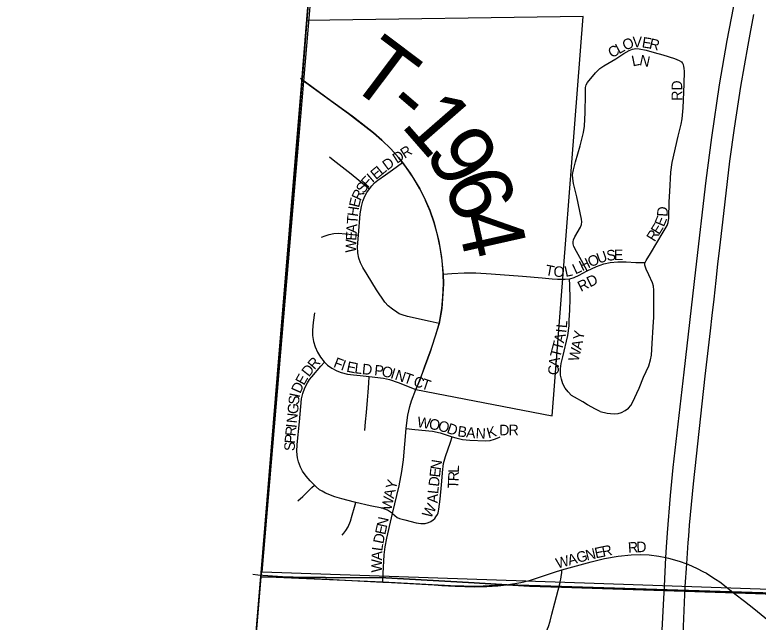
# Model space of a CAD drawing. Extents: x 1410790 to 1770854, y 448063 to 770588.
# Drawn here: x 1515012 to 1518541, y 616585 to 619468 of the extents above; entities that cross this region are included whole.
import ezdxf

# ---------------------------------------------------------------- set-up
doc = ezdxf.new("R2010")
doc.units = 0
for name, color, linetype in [('GM_X_Adjacent_County', 7, 'Continuous'), ('GM_X_City_Street', 7, 'Continuous'), ('GM_X_City_Street_Text', 7, 'Continuous'), ('GM_X_Corporation', 7, 'Continuous'), ('GM_X_County', 7, 'Continuous'), ('GM_X_County_Road', 7, 'Continuous'), ('GM_X_Interstate_Route', 7, 'Continuous'), ('GM_X_Section', 7, 'Continuous'), ('GM_X_Township', 7, 'Continuous'), ('GM_X_Township_Road', 7, 'Continuous'), ('GM_X_Township_Road_Text', 7, 'Continuous'), ('GM_X_Township_Subdivision', 7, 'Continuous')]:
    doc.layers.add(name, color=color, linetype=linetype)

msp = doc.modelspace()

# ---------------------------------------------------------------- linework, layer by layer
at = {"layer": 'GM_X_Adjacent_County'}
msp.add_lwpolyline([(1516461.1, 620230.1), (1516373.4, 619132.2), (1516259.6, 617762.4), (1516179.6, 616799.3), (1516178.5, 616785.8), (1516097.7, 615813.6), (1515954.1, 614086), (1515919.3, 613667.1), (1515731.8, 611411.8), (1515651.7, 611077.8), (1515518.3, 609565), (1515445.2, 608706.8), (1515408.7, 608098.4), (1515389.4, 607781.4), (1515371.9, 607595.9), (1515366.2, 607536), (1515338.7, 607244), (1515313.5, 606977), (1515267.7, 606491.6), (1515138.6, 605013.3), (1515011.7, 603538)], dxfattribs=at)
at = {"layer": 'GM_X_City_Street'}
for points in [[(1517730, 618252.7), (1517710.9, 618286.9), (1517679, 618344.2), (1517666.7, 618367.5), (1517663.2, 618380), (1517662.8, 618389.7), (1517664.6, 618399.3), (1517671.1, 618414.4), (1517698, 618459.6), (1517702.4, 618471.9), (1517704.1, 618484.9), (1517703, 618497.9), (1517680.1, 618603.8), (1517665.2, 618667.8), (1517660.7, 618690.3), (1517660.4, 618710), (1517663.9, 618732.6), (1517674.4, 618770.6), (1517696.4, 618846.2), (1517712.9, 618909.7), (1517717.4, 618938.9), (1517720, 619004.4), (1517721.7, 619089.8), (1517721.8, 619122.6), (1517724.6, 619135.4), (1517730.9, 619146.7), (1517769, 619191.9), (1517790.2, 619212.5), (1517809, 619225.6), (1517865.8, 619258.6), (1517904.2, 619283.9), (1517929.5, 619299.1), (1517944.7, 619305.1), (1517960.9, 619307.8), (1517977.2, 619307.1), (1518009.4, 619300.5), (1518047.2, 619289.4), (1518088.3, 619277.9), (1518144.7, 619260.4), (1518165.9, 619251.8), (1518176.8, 619244.5), (1518180, 619240.7), (1518183.1, 619237)], [(1518005.3, 618291.9), (1518009.4, 618301.2), (1518030.2, 618334.6), (1518089.7, 618436.7), (1518108.8, 618467.3), (1518114.9, 618482.5), (1518117.6, 618501.9), (1518119.7, 618580.6), (1518121.4, 618629.7), (1518126.4, 618721.4), (1518133.5, 618766.7), (1518161.9, 618891.5), (1518176.6, 618948.7), (1518181.3, 618974.4), (1518185.6, 619026.7), (1518190.9, 619138.2), (1518191, 619200.5), (1518190, 619213.4), (1518188.9, 619223.7), (1518187.4, 619230.1), (1518183.1, 619237)], [(1516506.1, 618793.8), (1516523.8, 618779.2), (1516608.9, 618713), (1516672.1, 618661.4), (1516683.4, 618652), (1516696.2, 618641.4)], [(1516696.2, 618641.4), (1516706.6, 618655.7), (1516720, 618669.8), (1516735.9, 618682.6), (1516772, 618708.9), (1516805, 618732.7), (1516852, 618767.1)], [(1516643.7, 618422.1), (1516651.6, 618523.7), (1516657.1, 618557.3), (1516664.4, 618583.6), (1516674.2, 618606.8), (1516683.4, 618623.9), (1516696.2, 618641.4)], [(1516467.6, 618411.9), (1516485.2, 618419), (1516504, 618425.3), (1516526.5, 618429.6), (1516549.3, 618430.8), (1516614.4, 618424.8), (1516643.7, 618422.1)], [(1517026.5, 618002.6), (1516983.5, 618012.3), (1516877.1, 618035.4), (1516851.4, 618043.3), (1516837.4, 618048.8), (1516825.1, 618056.1), (1516804.4, 618070.2), (1516784.8, 618086.1), (1516768.9, 618103.2), (1516729.2, 618163.1), (1516684.5, 618235), (1516663.5, 618268.8), (1516653.4, 618290.1), (1516644.9, 618312.8), (1516640, 618338.5), (1516639.4, 618366.6), (1516643.7, 618422.1)], [(1517730, 618252.7), (1517774.3, 618272.9), (1517808.4, 618286.1), (1517838.1, 618292.6), (1517874.8, 618295.7), (1517914.7, 618294.8), (1517960.4, 618291.8), (1517970.3, 618291.9), (1518005.3, 618291.9)], [(1517792, 617584.4), (1517824.1, 617577.6), (1517840.5, 617574.6), (1517860.2, 617573.6), (1517876.5, 617575.5), (1517892.1, 617580.2), (1517909.5, 617589.4), (1517925.2, 617601.3), (1517936.5, 617613.2), (1517945, 617627.1), (1517975.7, 617696.1), (1517997.3, 617747.5), (1518021.6, 617801.4), (1518030.7, 617829.4), (1518035.1, 617851.9), (1518039, 617907.6), (1518043.6, 617986.2), (1518046.1, 618032), (1518046.1, 618160), (1518044.3, 618179.5), (1518039.9, 618195.3), (1518022.5, 618234.1), (1518010.3, 618261), (1518003.9, 618279.5), (1518004.1, 618289.2), (1518005.3, 618291.9)], [(1517645.9, 618214.9), (1517646.7, 618215), (1517668, 618221.1), (1517691.3, 618231.8), (1517726, 618250.9), (1517730, 618252.7)], [(1517515.5, 618219), (1517563.3, 618214.5), (1517588.9, 618212.9), (1517624.6, 618212.4), (1517645.9, 618214.9)], [(1517792, 617584.4), (1517768.5, 617596.2), (1517731.4, 617617), (1517708.9, 617630.3), (1517668.7, 617652.2), (1517655.1, 617661.3), (1517639, 617677.5), (1517625.4, 617696), (1517614.7, 617716.3), (1517607.3, 617737.9), (1517603.4, 617757.2), (1517602.6, 617786.6), (1517605.7, 617812.6), (1517613.9, 617844.2), (1517637.5, 617946.3), (1517644.7, 617991.6), (1517643.6, 618017.7), (1517647, 618066.6), (1517648.4, 618119), (1517646.7, 618184.5), (1517645.9, 618214.9)], [(1516434.3, 618053), (1516428.5, 618007.5), (1516425.4, 617971.6), (1516425.8, 617945.4), (1516430.1, 617916.3), (1516437.5, 617891.1), (1516448.3, 617867.2), (1516463.7, 617842), (1516479.8, 617821.3), (1516481.8, 617819.4)], [(1516434.4, 617235.1), (1516414.3, 617255), (1516395, 617277.7), (1516377.5, 617302), (1516367.7, 617319.8), (1516358.5, 617345.2), (1516354, 617364.9), (1516351.4, 617394.8), (1516352.3, 617428.2), (1516363.8, 617535.7), (1516372.7, 617645.5), (1516378.8, 617670), (1516389.5, 617697.6), (1516401.8, 617720.6), (1516411.5, 617736.5), (1516422.2, 617749.8), (1516465, 617799.8), (1516481.8, 617819.4)], [(1516481.8, 617819.4), (1516496.2, 617805.3), (1516517.5, 617789.9), (1516540.4, 617777.1), (1516561.8, 617769.1), (1516590.6, 617762.5), (1516619.6, 617758.9), (1516652, 617755.3), (1516695, 617750.6)], [(1516673, 617494.3), (1516677.1, 617536.1), (1516681.6, 617579.3), (1516686.8, 617638.7), (1516689.9, 617675.8), (1516692.8, 617718.5), (1516695, 617750.6)], [(1516695, 617750.6), (1516762.8, 617743.3), (1516791.5, 617736.7), (1516831.5, 617722.3), (1516916.2, 617689.8)], [(1516869.7, 617503.5), (1516869.9, 617505.9), (1516878.1, 617567.2), (1516886.8, 617608.5), (1516894.9, 617635.5), (1516916.2, 617689.8)], [(1516805.1, 617099.9), (1516836.4, 617232.5), (1516849.1, 617300.3), (1516856.8, 617355.7), (1516869.7, 617503.5)], [(1516869.7, 617503.5), (1516910.4, 617499.5), (1516995.3, 617491.2), (1517031, 617484), (1517065.4, 617472.4), (1517088.9, 617464.7)], [(1517043.7, 617311.5), (1517045.1, 617323.5), (1517047.2, 617337.3), (1517056.2, 617371.7), (1517079.8, 617439), (1517088.9, 617464.7)], [(1517088.9, 617464.7), (1517105.5, 617459.2), (1517136.8, 617451.8), (1517172, 617448.2), (1517246.9, 617444.9), (1517268.7, 617447), (1517290.2, 617452.7), (1517310.4, 617461.4), (1517315.9, 617464.6)], [(1517018.3, 617095.2), (1517021.8, 617103.5), (1517023.6, 617111.7), (1517025, 617120.4), (1517031.3, 617168.8), (1517037.3, 617237), (1517043.7, 617311.5)], [(1516356, 617160.1), (1516379.3, 617181.7), (1516394.4, 617197.1), (1516422.3, 617223.5), (1516434.4, 617235.1)], [(1516630.8, 617153.3), (1516625.1, 617154.7), (1516564.5, 617169.3), (1516531, 617179), (1516486.9, 617197), (1516471, 617205.7), (1516458.4, 617213.6), (1516442.6, 617226.9), (1516434.4, 617235.1)], [(1516565.5, 616997.6), (1516574.3, 617006.8), (1516583.5, 617019.5), (1516594.7, 617037.5), (1516605.9, 617064.2), (1516614.3, 617092.4), (1516624.6, 617130.3), (1516630.8, 617153.3)], [(1516805.1, 617099.9), (1516780.9, 617116.1), (1516769.1, 617121.5), (1516755.3, 617125.3), (1516698.5, 617137.4), (1516630.8, 617153.3)], [(1516758.9, 616774.8), (1516761, 616815.5), (1516765.4, 616903.6), (1516770.1, 616942.3), (1516777.7, 616983.9), (1516800.2, 617079.3), (1516805.1, 617099.9)], [(1516805.1, 617099.9), (1516827.8, 617081.5), (1516838.7, 617076.4), (1516851.6, 617073.2), (1516863.8, 617069.9), (1516917.6, 617056.3), (1516940.1, 617053.1), (1516950.9, 617052.4), (1516959.7, 617053.4), (1516975.5, 617057), (1516987.3, 617062.4), (1516997.7, 617070.3), (1517005.9, 617077.2), (1517011.4, 617084.2), (1517018.3, 617095.2)], [(1517610, 616832.6), (1517661, 616847.6), (1517748.2, 616871.6), (1517811.7, 616886.6), (1517876.3, 616897.5), (1517938.8, 616904.1), (1517985.1, 616906.5), (1518024.6, 616903.7), (1518070.6, 616897.8), (1518103.3, 616891.1), (1518115.8, 616888.5), (1518166.7, 616874.2), (1518202.9, 616861.2), (1518207.1, 616859.7), (1518252.5, 616839.7), (1518278.8, 616825.8), (1518295.7, 616816.6), (1518320.8, 616800.3), (1518339.6, 616788.3), (1518359.5, 616775.4), (1518398.2, 616746.5)], [(1517440.3, 616778.5), (1517456, 616782.7), (1517465.2, 616785.6), (1517493.4, 616794.3), (1517574.1, 616822.1), (1517610, 616832.6)], [(1517600.9, 616772.9), (1517601.6, 616775.4), (1517604.5, 616789.2), (1517606.6, 616800.1), (1517608.7, 616820.5), (1517610, 616832.6)]]:
    msp.add_lwpolyline(points, dxfattribs=at)
at = {"layer": 'GM_X_Corporation'}
for points in [[(1516626.6, 622180.1), (1516399, 619440.9), (1516375.6, 619158.8), (1516179.5, 616799.3), (1515953.4, 614078.9)], [(1519418.2, 616696.3), (1517506.3, 616756.4), (1517347.1, 616762), (1517209.5, 616753.2), (1517081.1, 616756.3), (1516759, 616774.8), (1516179.5, 616799.3), (1516375.6, 619158.8), (1516595.9, 618998.8), (1516625, 618977.2), (1516715.6, 618907.5), (1516755.2, 618873.5), (1516796.9, 618832.2), (1516833.7, 618790.7), (1516851.9, 618767.1), (1516889.1, 618715.9), (1516934.7, 618642.5), (1516962.3, 618586.5), (1516982.2, 618541.4), (1517000.7, 618485.5), (1517016.3, 618430.2), (1517024.8, 618393), (1517038.4, 618316.3), (1517046.1, 618237.1), (1517047.3, 618190.6), (1517039.1, 618073.4), (1517026.5, 618002.6), (1516983.7, 617867.8), (1516946.6, 617765.2), (1516916.2, 617689.8), (1517563.8, 617564), (1517711.2, 619460), (1516399, 619440.9), (1516626.6, 622180.1)]]:
    msp.add_lwpolyline(points, dxfattribs=at)
at = {"layer": 'GM_X_County'}
msp.add_lwpolyline([(1516461.1, 620230.1), (1516373.4, 619132.2), (1516259.6, 617762.4), (1516179.6, 616799.3), (1516178.5, 616785.8), (1516097.7, 615813.6), (1515954.1, 614086), (1515919.3, 613667.1), (1515731.8, 611411.8), (1515651.7, 611077.8), (1515518.3, 609565), (1515445.2, 608706.8), (1515408.7, 608098.4), (1515389.4, 607781.4), (1515371.9, 607595.9), (1515366.2, 607536), (1515338.7, 607244), (1515313.5, 606977), (1515267.7, 606491.6), (1515138.6, 605013.3), (1515011.7, 603538)], dxfattribs=at)
at = {"layer": 'GM_X_County_Road'}
for points in [[(1516141.3, 616812.2), (1516165.3, 616809.9), (1516306.5, 616800.3), (1516404.5, 616793.1), (1516758.9, 616774.8)], [(1516758.9, 616774.8), (1516771.3, 616774.2), (1516944.9, 616764.6), (1517003.2, 616761.6)], [(1517003.2, 616761.6), (1517039.3, 616759), (1517102.3, 616754.9), (1517194.1, 616752.9), (1517253.1, 616754.2), (1517305.2, 616757.3), (1517347.1, 616762.1), (1517414.1, 616773), (1517434.9, 616777.2), (1517440.3, 616778.5)], [(1518398.2, 616746.5), (1518430.7, 616718.8), (1518477, 616683.6), (1518521.3, 616648.7), (1518591.2, 616593.2)]]:
    msp.add_lwpolyline(points, dxfattribs=at)
at = {"layer": 'GM_X_Interstate_Route'}
for points in [[(1518082.9, 616487.8), (1518096.8, 616755.9), (1518103.3, 616891.1), (1518105.7, 616940.5), (1518110.4, 617009.2), (1518125.3, 617185.5), (1518138.5, 617319.2), (1518190.8, 617772), (1518244.8, 618257.8), (1518294.1, 618681.3), (1518321.2, 618886), (1518358.4, 619135.6), (1518394.9, 619345.4), (1518445.2, 619609.6)], [(1518195.7, 616753.6), (1518202.9, 616861.2), (1518209.8, 616963.1), (1518211.8, 616992.5), (1518215.3, 617045), (1518234.8, 617241), (1518290.4, 617753), (1518315.1, 617968.2), (1518323.6, 618039.8), (1518332.2, 618118), (1518342.1, 618206), (1518350.7, 618284.2), (1518359.8, 618362.4), (1518373.5, 618483), (1518407.7, 618773.1), (1518428.9, 618929.3), (1518459.7, 619127.2), (1518494.6, 619324.4), (1518504.1, 619376), (1518521.6, 619469.5)], [(1518478.2, 611056.4), (1518460.5, 611318.1), (1518429.3, 611763.2), (1518403, 612195.4), (1518389.4, 612391.7), (1518384.3, 612463.7), (1518353.9, 612908.8), (1518335.5, 613183.7), (1518325.6, 613340.9), (1518321.3, 613409.6), (1518275.5, 614090.4), (1518241.7, 614604.3), (1518213, 615019.9), (1518195.7, 615295), (1518184.5, 615511.4), (1518178.2, 615711.5), (1518174, 615993.7), (1518174.3, 616171), (1518178.9, 616374.6), (1518195.7, 616753.6)]]:
    msp.add_lwpolyline(points, dxfattribs=at)
at = {"layer": 'GM_X_Section'}
msp.add_lwpolyline([(1522551.9, 622046.6), (1522119.9, 616619.5), (1516186.2, 616821.5), (1516639.8, 622176)], close=True, dxfattribs=at)
at = {"layer": 'GM_X_Township'}
for points in [[(1536959.1, 614403.3), (1531259.4, 614833.9), (1529991.4, 614929.8), (1529552.3, 614962.9), (1527330.8, 615130.8), (1527316.2, 615134.9), (1526855.2, 615264.5), (1525559.8, 615628.7), (1524353.6, 615961.7), (1524051.6, 616052.7), (1522130.9, 616592.7), (1522108.4, 616599.1), (1518670.6, 616715.2), (1518385.8, 616724.8), (1518142.2, 616733), (1517607.5, 616751.1), (1517456.2, 616756.2), (1517166.1, 616772.8), (1516773.1, 616795.4), (1516487.5, 616797.3), (1516179.6, 616799.3), (1516259.6, 617762.4), (1516373.4, 619132.2), (1516461.1, 620230.1)], [(1515651.7, 611077.8), (1515731.8, 611411.8), (1515919.3, 613667.1), (1515954.1, 614086), (1516097.7, 615813.6), (1516178.5, 616785.8), (1516179.6, 616799.3), (1516487.5, 616797.3), (1516773.1, 616795.4), (1517166.1, 616772.8), (1517456.2, 616756.2), (1517607.5, 616751.1), (1518142.2, 616733), (1518385.8, 616724.8), (1518670.6, 616715.2), (1522108.4, 616599.1), (1522130.9, 616592.7), (1524051.6, 616052.7), (1524353.6, 615961.7), (1525559.8, 615628.7)]]:
    msp.add_lwpolyline(points, dxfattribs=at)
at = {"layer": 'GM_X_Township_Road'}
for points in [[(1516595.9, 618998.8), (1516513, 619059.8), (1516368.1, 619165.2)], [(1516852, 618767.1), (1516833.7, 618790.7), (1516796.9, 618832.2), (1516796.9, 618832.2), (1516755.2, 618873.5), (1516715.6, 618907.5), (1516619.5, 618981.5), (1516595.9, 618998.8)], [(1516962.3, 618586.5), (1516959.6, 618592.9), (1516934.7, 618642.5), (1516906.5, 618690.2), (1516871.7, 618741.6), (1516852, 618767.1)], [(1517046.1, 618237.1), (1517046.1, 618239.5), (1517040.7, 618301.3), (1517031.4, 618362.7), (1517018.2, 618423.3), (1517002.5, 618480), (1516983.4, 618535.6), (1516962.3, 618586.5)], [(1517026.5, 618002.6), (1517030.2, 618018.6), (1517039.1, 618073.4), (1517044.7, 618128.6), (1517047.3, 618190.6), (1517046.1, 618237.1)], [(1517046.1, 618237.1), (1517086.1, 618239.7), (1517145.2, 618243.6), (1517201.1, 618243.6), (1517273, 618239.1), (1517423.1, 618227.2), (1517515.5, 618219)], [(1516916.2, 617689.8), (1516935.8, 617735.3), (1516957.5, 617795.2), (1516988.2, 617880.4), (1517012, 617954.1), (1517026.5, 618002.6)]]:
    msp.add_lwpolyline(points, dxfattribs=at)
at = {"layer": 'GM_X_Township_Subdivision'}
msp.add_lwpolyline([(1517118.6, 615705.9), (1517134.2, 615735), (1517191.3, 615854.4), (1517226.4, 615925.1), (1517258.3, 615987.9), (1517306.3, 616080.7), (1517384.1, 616232.8), (1517412.9, 616291.6), (1517445.8, 616355.7), (1517457.7, 616379), (1517488, 616439.3), (1517501, 616463.9), (1517522.5, 616510), (1517533.5, 616533.9), (1517545.2, 616563.5), (1517553.5, 616589.4), (1517562.5, 616621.9), (1517576.2, 616675.6), (1517591.6, 616736.4), (1517600.9, 616772.9)], dxfattribs=at)

# ---------------------------------------------------------------- texts
at = {"layer": 'GM_X_City_Street_Text'}
for s, rotation, p in [('V', 0.2186, (1517945.2, 619313.7)), ('E', 350.8903, (1517987, 619314.1)), ('L', 28.7905, (1517880.4, 619280.6)), ('O', 23.8515, (1517910.2, 619297.1)), ('R', 347.0682, (1518020.9, 619308.6)), ('C', 28.781, (1517845.7, 619261.5)), ('L', 11.5537, (1517946, 619222.9)), ('N', 347.732, (1517975, 619230)), ('RD', 90, (1518180.7, 619060)), ('R', 32.8279, (1516862.9, 618783.9)), ('D', 32.902, (1516825.9, 618760)), ('D', 36.2491, (1516780, 618727.2)), ('E', 39.5432, (1516726.2, 618683)), ('L', 39.1846, (1516753.3, 618705.4)), ('F', 47.5315, (1516687.1, 618644)), ('I', 40.5444, (1516709.7, 618668.9)), ('S', 57.4502, (1516669.5, 618616.1)), ('R', 64.4124, (1516653.2, 618581.8)), ('E', 76.474, (1516645.9, 618550.2)), ('H', 81.9425, (1516639.9, 618507.9)), ('D', 87.0273, (1518110.9, 618508.8)), ('T', 86.3738, (1516637.8, 618473.8)), ('E', 67.6319, (1518093.5, 618458.6)), ('E', 58.2234, (1518071, 618420.8)), ('A', 86.3691, (1516635, 618429.9)), ('R', 58.2366, (1518050.1, 618387.2)), ('E', 86.7202, (1516633, 618394.8)), ('W', 88.2342, (1516631.3, 618338)), ('U', 19.3818, (1517784.7, 618285.9)), ('S', 5.8574, (1517823.2, 618299.8)), ('E', 0.765, (1517857, 618303.3)), ('H', 25.1232, (1517705.8, 618250)), ('O', 23.7783, (1517745.4, 618268.5)), ('T', 349.1697, (1517527.4, 618233.1)), ('O', 355.7532, (1517568.1, 618225.7)), ('L', 11.5507, (1517627, 618223.4)), ('L', 25.7068, (1517674.2, 618234.7)), ('RD', 26.5675, (1517699.7, 618151.9)), ('L', 84.8655, (1517632.8, 617979.3)), ('A', 76.7964, (1517619, 617907)), ('I', 83.3432, (1517630.1, 617956)), ('Y', 80.1668, (1517711.2, 617920.8)), ('T', 75.2085, (1517609.6, 617871.5)), ('A', 77.2953, (1517701, 617875.2)), ('T', 75.5331, (1517600.8, 617837.5)), ('W', 76.5713, (1517687.6, 617818.9)), ('R', 49.0562, (1516434.7, 617780.2)), ('F', 338.5486, (1516521.1, 617797.1)), ('I', 341.0508, (1516556.1, 617783.4)), ('E', 348.591, (1516583.8, 617774.4)), ('L', 353.1028, (1516622.6, 617766.7)), ('D', 354.1864, (1516658.5, 617762.4)), ('P', 354.39, (1516716.8, 617756.9)), ('A', 82.0832, (1517595.1, 617795.4)), ('D', 51.8231, (1516407.9, 617746.1)), ('O', 347.0824, (1516750.2, 617753.7)), ('I', 342.7333, (1516792.1, 617744.1)), ('N', 341.2644, (1516812.8, 617737.7)), ('T', 341.254, (1516854.5, 617723.6)), ('C', 89.5628, (1517594.9, 617757.5)), ('E', 60.9414, (1516384.6, 617706.1)), ('C', 341.2617, (1516900.3, 617708)), ('T', 341.2708, (1516937.8, 617695.3)), ('D', 65.8011, (1516367, 617667)), ('I', 78.064, (1516363.4, 617648.2)), ('S', 83.7322, (1516359.7, 617614.5)), ('G', 84.2089, (1516355.3, 617570.8)), ('N', 84.2253, (1516350.9, 617527)), ('W', 350.7118, (1516919.2, 617511.7)), ('I', 84.1981, (1516348.6, 617505.1)), ('O', 350.7138, (1516975.7, 617502.5)), ('O', 344.673, (1517017.7, 617495.7)), ('D', 340.8048, (1517059.3, 617484.3)), ('R', 84.3571, (1516344.7, 617465.7)), ('B', 352.6004, (1517111.8, 617467.2)), ('A', 354.5923, (1517152.9, 617461.9)), ('N', 356.5532, (1517198.6, 617457.6)), ('K', 15.7997, (1517260.7, 617456.9)), ('D', 1.1147, (1517312.6, 617471.3)), ('R', 0, (1517356.3, 617472.2)), ('P', 84.98, (1516341.7, 617430.8)), ('S', 88.6341, (1516340.9, 617396.5)), ('N', 80.9904, (1517033.8, 617304.5)), ('E', 83.8001, (1517030.1, 617270.1)), ('L', 88.4422, (1517120.2, 617293)), ('R', 87.4384, (1517118.4, 617252.5)), ('Y', 75.4973, (1516820.2, 617211.1)), ('D', 83.8131, (1517025.3, 617226.4)), ('T', 87.2808, (1517116.7, 617217.2)), ('A', 77.6618, (1516810.9, 617168.6)), ('L', 83.8137, (1517021.5, 617191.4)), ('W', 77.6563, (1516798.7, 617112.7)), ('A', 87.7804, (1517019.9, 617148.4)), ('W', 61.7579, (1516986.4, 617074.2)), ('N', 77.6549, (1516777.8, 617031)), ('E', 77.6667, (1516770.3, 616996.6)), ('D', 78.0793, (1516761.2, 616953.7)), ('R', 3.8157, (1517924.8, 616913.4)), ('D', 2.3173, (1517963.9, 616916)), ('L', 81.7772, (1516756.3, 616919.7)), ('G', 15.489, (1517686.1, 616865.3)), ('N', 13.4796, (1517728.1, 616876.9)), ('E', 11.8887, (1517770.5, 616887.1)), ('R', 11.7623, (1517804.9, 616894.3)), ('A', 87.8033, (1516754.8, 616877.1)), ('W', 15.4881, (1517588.6, 616838.2)), ('A', 15.5113, (1517643.7, 616853.5)), ('W', 89.7226, (1516754.5, 616820.3))]:
    msp.add_text(s, height=50, rotation=rotation, dxfattribs=at).set_placement(p)
at = {"layer": 'GM_X_Township_Road_Text'}
for s, rotation, p in [('T', 323.0101, (1516580.6, 619146.2)), ('-', 319.4792, (1516755.7, 619014.5)), ('1', 311.0682, (1516840.2, 618943.3)), ('9', 301.6553, (1516953, 618815.6)), ('6', 291.4312, (1517042.9, 618672.2)), ('4', 282.6774, (1517106.3, 618513.1))]:
    msp.add_text(s, height=300, rotation=rotation, dxfattribs=at).set_placement(p)

doc.saveas('drawing.dxf')
